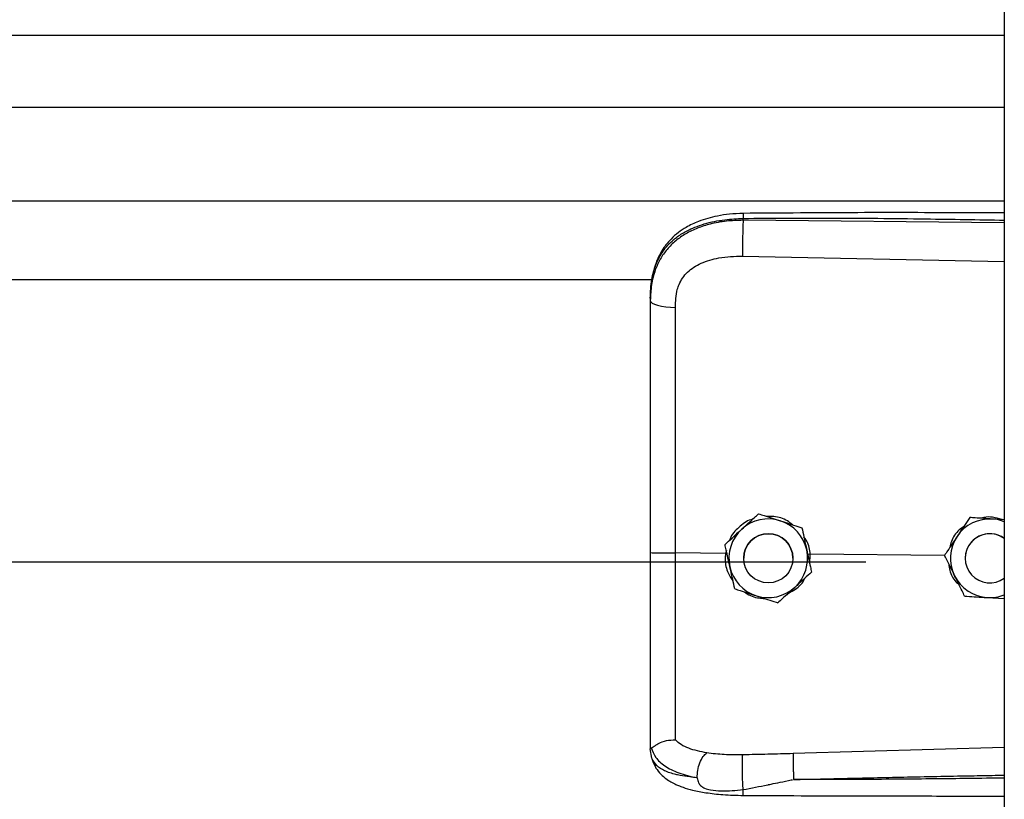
# Model space of a CAD drawing. Header units: inches. Extents: x 170 to 284, y 215 to 248.
# Tile 744 of 1056: x 230.982 to 231.196, y 222.378 to 222.547. Entities that reach past the tile are written whole.
import ezdxf

# ---------------------------------------------------------------- set-up
doc = ezdxf.new("R2010")
doc.units = ezdxf.units.IN
doc.header["$LTSCALE"] = 0.25
doc.header["$MEASUREMENT"] = 0
doc.layers.add('RH TOP OF HOOD', color=7, linetype='Continuous')

msp = doc.modelspace()

# ---------------------------------------------------------------- linework, layer by layer
at = {"layer": 'RH TOP OF HOOD'}
for p, q in [((231.1959333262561, 224.3332527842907), (231.195933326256, 220.1328032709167)), ((227.163613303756, 222.5439166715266), (231.1959333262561, 222.5439166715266)), ((227.163613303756, 222.5282325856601), (231.1959333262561, 222.5282325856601)), ((227.163613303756, 222.5078445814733), (231.1959333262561, 222.5078445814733)), ((231.1390860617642, 222.5036329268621), (231.1390860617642, 222.5040442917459)), ((231.195933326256, 222.5030962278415), (231.1390860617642, 222.5036329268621)), ((231.1389900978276, 222.4958441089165), (231.195933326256, 222.4946345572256)), ((227.2401614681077, 222.4907689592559), (231.119382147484, 222.4907689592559)), ((231.118890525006, 222.4867096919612), (231.118890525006, 222.48622137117)), ((231.142461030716, 222.4397777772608), (231.142461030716, 222.4397761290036)), ((231.1884045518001, 222.4389813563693), (231.1884045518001, 222.4389830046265)), ((231.1894534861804, 222.4389151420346), (231.1884045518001, 222.4389830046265)), ((231.1518791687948, 222.4367771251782), (231.1518791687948, 222.436775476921)), ((231.1351533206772, 222.4331217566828), (231.1351533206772, 222.4331201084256)), ((231.1352617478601, 222.4311864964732), (231.1243481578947, 222.4312909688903)), ((231.135447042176, 222.4317760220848), (231.1352617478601, 222.4311864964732)), ((231.1352617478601, 222.4311864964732), (231.1352639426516, 222.4311863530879)), ((231.1392212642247, 222.4301192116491), (231.1392212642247, 222.4301184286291)), ((231.1499216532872, 222.4301184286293), (231.1499216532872, 222.4301192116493)), ((231.1536994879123, 222.4310099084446), (231.1531514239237, 222.4309558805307)), ((231.1536023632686, 222.428892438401), (231.1536994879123, 222.4310099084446)), ((231.1536994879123, 222.4310099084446), (231.153701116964, 222.4310099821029)), ((231.1829331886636, 222.4307301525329), (231.153701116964, 222.4310099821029)), ((231.1829192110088, 222.4307584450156), (231.1829192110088, 222.4307600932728)), ((231.1874329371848, 222.4301192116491), (231.1874329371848, 222.4301184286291)), ((227.193781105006, 222.4293764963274), (231.165765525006, 222.4293764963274)), ((231.1539895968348, 222.4271204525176), (231.1539895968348, 222.4271188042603)), ((231.1922297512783, 222.4215768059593), (231.195933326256, 222.4213370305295)), ((231.118890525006, 222.3891683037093), (231.118890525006, 222.3886395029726)), ((231.1192302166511, 222.3866543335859), (231.118890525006, 222.3886395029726)), ((231.195933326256, 222.3889628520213), (231.1499976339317, 222.3876310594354))]:
    msp.add_line(p, q, dxfattribs=at)
at = {"layer": 'RH TOP OF HOOD', "flags": 128}
msp.add_lwpolyline([(231.118890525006, 222.48622137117), (231.1189944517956, 222.4859256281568), (231.1193024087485, 222.4856407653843), (231.119803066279, 222.4853772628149), (231.1204780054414, 222.4851448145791), (231.121302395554, 222.4849519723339), (231.1222459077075, 222.4848058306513), (231.1232738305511, 222.4847117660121), (231.124348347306, 222.4846732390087)], dxfattribs=at)
at = {"layer": 'RH TOP OF HOOD'}
msp.add_circle((231.1445714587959, 222.4301184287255), 0.005350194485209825, dxfattribs=at)
for centre, radius, start, end in [((231.1445714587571, 222.4301192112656), 0.008560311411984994, 72.32793711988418, 132.3279357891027), ((231.192783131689, 222.4301192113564), 0.008560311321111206, 86.29353550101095, 146.293534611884), ((231.1927831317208, 222.4301192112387), 0.008560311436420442, 68.4076756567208, 86.29353576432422), ((231.1445714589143, 222.4301192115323), 0.00856031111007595, 12.32793744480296, 72.32793758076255), ((231.1445714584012, 222.4301192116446), 0.008560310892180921, 132.3279357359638, 192.3279369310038), ((231.144571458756, 222.4301192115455), 0.005350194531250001, 1.112070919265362e-06, 179.9999988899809), ((231.192783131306, 222.4301192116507), 0.008560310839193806, 146.2935348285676, 206.2935362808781), ((231.1927831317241, 222.4301192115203), 0.005350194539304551, 53.92810144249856, 179.9999986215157), ((231.1927831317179, 222.4301184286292), 0.005350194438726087, 53.92810057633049, 306.0718994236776), ((231.1445714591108, 222.4301192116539), 0.00856031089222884, 312.327935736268, 12.32793693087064), ((231.1445714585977, 222.4301192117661), 0.008560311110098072, 192.3279374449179, 252.3279375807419), ((231.1927831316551, 222.4301192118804), 0.008560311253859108, 206.2935366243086, 266.29353606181), ((231.1445714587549, 222.4301192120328), 0.008560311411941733, 252.3279371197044, 312.3279357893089), ((231.1927831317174, 222.4301192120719), 0.008560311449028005, 266.293535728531, 291.5923243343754)]:
    msp.add_arc(centre, radius, start, end, dxfattribs=at)
for points, knots in [([(231.1391046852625, 222.5051364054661), (231.1381060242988, 222.5050978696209), (231.1362142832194, 222.5050248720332), (231.1329052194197, 222.5044964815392), (231.1296777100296, 222.5036025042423), (231.126930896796, 222.5022982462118), (231.1249450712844, 222.5009755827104), (231.123303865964, 222.4995301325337), (231.1219887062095, 222.4979419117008), (231.1209135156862, 222.4961892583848), (231.1200562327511, 222.494279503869), (231.1193113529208, 222.491760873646), (231.1190959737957, 222.4898232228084), (231.1189769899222, 222.4887527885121)], [0, 0, 0, 0, 0.09774743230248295, 0.1851607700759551, 0.3306121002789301, 0.4364670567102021, 0.5083182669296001, 0.5850061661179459, 0.6719760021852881, 0.730794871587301, 0.8036787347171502, 0.8915444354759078, 1, 1, 1, 1]), ([(231.139104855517, 222.505120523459), (231.1391036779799, 222.5051245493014), (231.139099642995, 222.5051383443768), (231.1390944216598, 222.5050234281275), (231.1390878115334, 222.5047306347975), (231.1390867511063, 222.5043146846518), (231.1390860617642, 222.5040442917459)], [0, 0, 0, 0, 0.09787641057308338, 0.3353863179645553, 0.5679606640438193, 1, 1, 1, 1]), ([(231.195933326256, 222.5052193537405), (231.1930341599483, 222.5052341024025), (231.1824062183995, 222.5052881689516), (231.1634627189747, 222.5053248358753), (231.1474194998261, 222.5052007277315), (231.1391046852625, 222.5051364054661)], [0, 0, 0, 0, 0.1530455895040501, 0.5610439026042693, 0.9999999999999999, 0.9999999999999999, 0.9999999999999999, 0.9999999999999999]), ([(231.118890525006, 222.4867096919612), (231.118953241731, 222.4880661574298), (231.1190716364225, 222.4906268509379), (231.1200411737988, 222.4941178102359), (231.1213304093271, 222.496529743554), (231.1226942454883, 222.4982324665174), (231.1237772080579, 222.4992758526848), (231.1248361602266, 222.5001043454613), (231.1258256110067, 222.5007642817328), (231.1270599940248, 222.5014593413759), (231.1286540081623, 222.5021850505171), (231.1313177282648, 222.5030930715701), (231.1348528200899, 222.5038530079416), (231.1377593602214, 222.5039843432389), (231.1390860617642, 222.5040442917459)], [0, 0, 0, 0, 0.1307156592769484, 0.2467609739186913, 0.3577928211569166, 0.4170971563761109, 0.4791482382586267, 0.5177152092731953, 0.5590896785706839, 0.603294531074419, 0.6633484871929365, 0.7353692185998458, 0.8792082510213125, 0.9999999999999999, 0.9999999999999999, 0.9999999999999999, 0.9999999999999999]), ([(231.1390860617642, 222.5036329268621), (231.1378701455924, 222.5035996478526), (231.135438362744, 222.5035330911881), (231.1320975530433, 222.5029112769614), (231.1291397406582, 222.5019690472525), (231.1265971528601, 222.50075137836), (231.1243656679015, 222.4992059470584), (231.1224940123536, 222.4973647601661), (231.121013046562, 222.4952344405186), (231.1198374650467, 222.4926652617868), (231.1190446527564, 222.4896133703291), (231.1189419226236, 222.4873525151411), (231.118890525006, 222.48622137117)], [0, 0, 0, 0, 0.1111703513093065, 0.222336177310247, 0.3162781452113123, 0.4102081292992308, 0.5024030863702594, 0.5945790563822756, 0.6845432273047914, 0.774504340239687, 0.8871807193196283, 1, 1, 1, 1]), ([(231.1390860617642, 222.5036329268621), (231.1390643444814, 222.5030570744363), (231.1390192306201, 222.5018608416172), (231.1389782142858, 222.4996357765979), (231.1389649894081, 222.4974584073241), (231.1389819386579, 222.496368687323), (231.1389900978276, 222.4958441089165)], [0, 0, 0, 0, 0.2406941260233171, 0.5000000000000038, 0.7593058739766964, 1, 1, 1, 1]), ([(231.1390860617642, 222.5040442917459), (231.1453919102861, 222.5040836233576), (231.1586309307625, 222.5041661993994), (231.1775805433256, 222.5039850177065), (231.1902210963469, 222.5037640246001), (231.195933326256, 222.5036641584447)], [0, 0, 0, 0, 0.3326703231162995, 0.6984356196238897, 1, 1, 1, 1]), ([(231.1247739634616, 222.4886065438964), (231.1247739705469, 222.488606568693), (231.1248765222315, 222.488965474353), (231.1253717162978, 222.4903716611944), (231.1269077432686, 222.4925743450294), (231.1299747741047, 222.4944775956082), (231.1340909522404, 222.4956892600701), (231.1372437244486, 222.4957889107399), (231.1389900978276, 222.4958441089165)], [0, 0, 0, 0, 4.497367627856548e-06, 0.06509473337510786, 0.261670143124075, 0.475310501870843, 0.7093656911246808, 1, 1, 1, 1]), ([(231.124348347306, 222.4846732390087), (231.1244183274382, 222.4859978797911), (231.1244883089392, 222.4873225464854), (231.1247739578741, 222.4886065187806), (231.1247739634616, 222.4886065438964)], [0, 0, 0, 0, 0.9999804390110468, 0.9999999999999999, 0.9999999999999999, 0.9999999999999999, 0.9999999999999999]), ([(231.118890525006, 222.48622137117), (231.118890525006, 222.4825912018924), (231.118890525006, 222.4753203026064), (231.118890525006, 222.4642395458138), (231.118890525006, 222.4530569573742), (231.118890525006, 222.4420882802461), (231.118890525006, 222.4348404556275), (231.118890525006, 222.4313606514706)], [0, 0, 0, 0, 0.2027568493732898, 0.4061035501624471, 0.6088604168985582, 0.8122072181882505, 1, 1, 1, 1]), ([(231.1243481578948, 222.4312909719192), (231.1243481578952, 222.4312909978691), (231.1243482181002, 222.4346773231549), (231.1243483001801, 222.4417240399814), (231.12434834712, 222.452397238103), (231.1243483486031, 222.4632733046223), (231.1243483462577, 222.4740606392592), (231.1243483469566, 222.4811357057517), (231.124348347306, 222.4846732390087)], [0, 0, 0, 0, 1.439079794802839e-06, 0.1877923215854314, 0.3908439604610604, 0.59389561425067, 0.7969478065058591, 1, 1, 1, 1]), ([(231.1388071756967, 222.4364500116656), (231.1397477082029, 222.4373066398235), (231.1410021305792, 222.4384491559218), (231.1421690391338, 222.4395118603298), (231.142461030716, 222.4397777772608)], [0, 0, 0, 0, 0.7497733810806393, 1, 1, 1, 1]), ([(231.1388071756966, 222.4364478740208), (231.1397477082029, 222.4373045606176), (231.1410021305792, 222.4384471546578), (231.1421690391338, 222.4395101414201), (231.142461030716, 222.4397761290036)], [0, 0, 0, 0, 0.7497733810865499, 1, 1, 1, 1]), ([(231.142461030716, 222.4397777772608), (231.1428587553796, 222.4396510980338), (231.1443635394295, 222.4391718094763), (231.1459805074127, 222.4386566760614), (231.1471700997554, 222.4382776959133)], [0, 0, 0, 0, 0.2643068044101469, 1, 1, 1, 1]), ([(231.142461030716, 222.4397761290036), (231.1428587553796, 222.4396493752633), (231.1443635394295, 222.4391698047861), (231.1459805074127, 222.438654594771), (231.1471700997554, 222.4382755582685)], [0, 0, 0, 0, 0.2643068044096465, 1, 1, 1, 1]), ([(231.1498315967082, 222.4374296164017), (231.1494748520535, 222.4377196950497), (231.1483112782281, 222.4386658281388), (231.1462597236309, 222.439233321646), (231.1446901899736, 222.4392371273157), (231.1441542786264, 222.4392384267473)], [0, 0, 0, 0, 0.2255168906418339, 0.7355556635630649, 1, 1, 1, 1]), ([(231.1884045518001, 222.4389830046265), (231.1880247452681, 222.4384137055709), (231.1872561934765, 222.4372617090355), (231.1863200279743, 222.4358583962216), (231.1857840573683, 222.4350549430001), (231.1856618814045, 222.4348717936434)], [0, 0, 0, 0, 0.4299704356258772, 0.8700602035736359, 1, 1, 1, 1]), ([(231.1884045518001, 222.4389813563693), (231.1880247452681, 222.4384119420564), (231.1872561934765, 222.4372597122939), (231.1863200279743, 222.4358562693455), (231.1857840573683, 222.4350528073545), (231.1856618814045, 222.4348696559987)], [0, 0, 0, 0, 0.42997043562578, 0.8700602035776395, 0.9999999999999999, 0.9999999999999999, 0.9999999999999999, 0.9999999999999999]), ([(231.1933365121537, 222.4386616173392), (231.192066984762, 222.4387438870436), (231.1903737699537, 222.4388536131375), (231.1887986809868, 222.4389557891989), (231.1884045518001, 222.4389813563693)], [0, 0, 0, 0, 0.749773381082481, 1, 1, 1, 1]), ([(231.1954080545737, 222.4385295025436), (231.1947471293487, 222.4387295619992), (231.1934767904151, 222.4391140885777), (231.1919135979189, 222.4391389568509), (231.1911336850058, 222.4388768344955), (231.1909578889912, 222.4388177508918)], [0, 0, 0, 0, 0.4565421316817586, 0.8775020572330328, 1, 1, 1, 1]), ([(231.195933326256, 222.4384934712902), (231.1952903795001, 222.4385350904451), (231.1944315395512, 222.4385906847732), (231.1935564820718, 222.4386473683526), (231.1933365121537, 222.4386616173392)], [0, 0, 0, 0, 0.7486223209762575, 1, 1, 1, 1]), ([(231.1411817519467, 222.4386127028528), (231.1410465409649, 222.4385825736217), (231.1398947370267, 222.4383259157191), (231.1381374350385, 222.4368671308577), (231.136518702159, 222.4352575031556), (231.1361908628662, 222.4341491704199), (231.1361575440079, 222.4340365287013)], [0, 0, 0, 0, 0.05931474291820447, 0.5052766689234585, 0.9497204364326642, 1, 1, 1, 1]), ([(231.1471700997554, 222.4382776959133), (231.1473564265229, 222.4382183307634), (231.1488137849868, 222.43775400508), (231.1504118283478, 222.4372447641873), (231.1517362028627, 222.4368226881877), (231.1518791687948, 222.4367771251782)], [0, 0, 0, 0, 0.1156468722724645, 0.9045342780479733, 0.9999999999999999, 0.9999999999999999, 0.9999999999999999, 0.9999999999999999]), ([(231.1471700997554, 222.4382755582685), (231.1473564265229, 222.4382161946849), (231.1488137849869, 222.4377518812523), (231.1504118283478, 222.4372428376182), (231.1517362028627, 222.4368210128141), (231.1518791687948, 222.436775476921)], [0, 0, 0, 0, 0.1156468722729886, 0.9045342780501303, 1, 1, 1, 1]), ([(231.1518791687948, 222.4367771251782), (231.1520252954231, 222.4361085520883), (231.1523209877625, 222.434755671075), (231.1526811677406, 222.433107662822), (231.1528873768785, 222.4321641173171), (231.1529343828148, 222.4319490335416)], [0, 0, 0, 0, 0.4299704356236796, 0.8700602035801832, 1, 1, 1, 1]), ([(231.1518791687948, 222.436775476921), (231.1520252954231, 222.4361067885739), (231.1523209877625, 222.4347536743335), (231.1526811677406, 222.4331055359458), (231.1528873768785, 222.4321619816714), (231.1529343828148, 222.4319468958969)], [0, 0, 0, 0, 0.4299704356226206, 0.8700602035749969, 1, 1, 1, 1]), ([(231.1870625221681, 222.4369713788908), (231.1867429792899, 222.4367533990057), (231.1855895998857, 222.4359666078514), (231.1844962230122, 222.4343659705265), (231.1841983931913, 222.4329612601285), (231.1841102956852, 222.4325457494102)], [0, 0, 0, 0, 0.2125142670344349, 0.7670631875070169, 1, 1, 1, 1]), ([(231.1351533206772, 222.4331217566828), (231.1356593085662, 222.4335826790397), (231.1366831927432, 222.4345153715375), (231.1379303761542, 222.4356513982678), (231.1386444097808, 222.4363017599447), (231.1388071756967, 222.4364500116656)], [0, 0, 0, 0, 0.4299704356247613, 0.8700602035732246, 1, 1, 1, 1]), ([(231.1351533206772, 222.4331201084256), (231.1356593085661, 222.4335809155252), (231.1366831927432, 222.434513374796), (231.1379303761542, 222.4356492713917), (231.1386444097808, 222.436299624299), (231.1388071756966, 222.4364478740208)], [0, 0, 0, 0, 0.4299704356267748, 0.8700602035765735, 1, 1, 1, 1]), ([(231.153701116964, 222.4310099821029), (231.1537011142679, 222.4310100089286), (231.1536030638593, 222.4319855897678), (231.153343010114, 222.433377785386), (231.1525385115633, 222.4344672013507), (231.1523190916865, 222.4347643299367)], [0, 0, 0, 0, 1.999769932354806e-05, 0.7272642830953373, 1, 1, 1, 1]), ([(231.1856618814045, 222.4348717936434), (231.1849558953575, 222.4338134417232), (231.1840142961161, 222.432401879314), (231.1831383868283, 222.4310886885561), (231.1829192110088, 222.4307600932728)], [0, 0, 0, 0, 0.7497733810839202, 1, 1, 1, 1]), ([(231.1856618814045, 222.4348696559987), (231.1849558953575, 222.4338113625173), (231.184014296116, 222.4323998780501), (231.1831383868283, 222.4310869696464), (231.1829192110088, 222.4307584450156)], [0, 0, 0, 0, 0.7497733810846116, 1, 1, 1, 1]), ([(231.1362085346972, 222.4282915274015), (231.1359369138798, 222.4295344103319), (231.1355746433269, 222.4311920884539), (231.1352376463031, 222.4327342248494), (231.1351533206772, 222.4331201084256)], [0, 0, 0, 0, 0.7497733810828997, 1, 1, 1, 1]), ([(231.118890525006, 222.4313606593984), (231.118890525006, 222.4283233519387), (231.118890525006, 222.4221479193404), (231.118890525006, 222.4133609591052), (231.118890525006, 222.4051943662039), (231.118890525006, 222.3986143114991), (231.118890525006, 222.3932296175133), (231.118890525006, 222.3905291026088), (231.118890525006, 222.3891683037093)], [0, 0, 0, 0, 0.1870908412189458, 0.3803918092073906, 0.5558755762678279, 0.7364481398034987, 0.8671952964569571, 1, 1, 1, 1]), ([(231.1243483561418, 222.3906003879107), (231.1243483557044, 222.3908630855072), (231.1243483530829, 222.3924375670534), (231.1243483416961, 222.3958689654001), (231.1243482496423, 222.401470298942), (231.124347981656, 222.4079101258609), (231.1243476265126, 222.4151361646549), (231.1243473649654, 222.4230110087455), (231.1243474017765, 222.4285389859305), (231.1243474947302, 222.4312909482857), (231.1243474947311, 222.4312909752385)], [0, 0, 0, 0, 0.03155846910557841, 0.1891461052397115, 0.3467338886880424, 0.5043277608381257, 0.6619226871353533, 0.8309600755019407, 0.9999983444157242, 1, 1, 1, 1]), ([(231.1352639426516, 222.4311863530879), (231.1352301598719, 222.4307325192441), (231.1351234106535, 222.4292984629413), (231.1355400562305, 222.4271359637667), (231.1364915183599, 222.4257795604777), (231.1368779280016, 222.4252286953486)], [0, 0, 0, 0, 0.2156616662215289, 0.6814629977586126, 1, 1, 1, 1]), ([(231.1529343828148, 222.4319490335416), (231.1532060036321, 222.4307061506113), (231.1535682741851, 222.4290484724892), (231.1539052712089, 222.4275063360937), (231.1539895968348, 222.4271204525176)], [0, 0, 0, 0, 0.7497733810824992, 1, 1, 1, 1]), ([(231.1529343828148, 222.4319468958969), (231.1532060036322, 222.4307040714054), (231.1535682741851, 222.4290464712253), (231.1539052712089, 222.427504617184), (231.1539895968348, 222.4271188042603)], [0, 0, 0, 0, 0.7497733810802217, 1, 1, 1, 1]), ([(231.1851085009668, 222.4263272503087), (231.185021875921, 222.4265025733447), (231.1843443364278, 222.4278738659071), (231.1836013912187, 222.4293776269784), (231.1829856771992, 222.430623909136), (231.1829192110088, 222.4307584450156)], [0, 0, 0, 0, 0.1156468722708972, 0.9045342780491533, 1, 1, 1, 1]), ([(231.1372637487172, 222.423463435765), (231.1371176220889, 222.4241320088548), (231.1368219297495, 222.4254848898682), (231.1364617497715, 222.4271328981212), (231.1362555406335, 222.4280764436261), (231.1362085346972, 222.4282915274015)], [0, 0, 0, 0, 0.4299704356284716, 0.8700602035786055, 1, 1, 1, 1]), ([(231.1838551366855, 222.428864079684), (231.1839036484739, 222.4284021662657), (231.1840502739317, 222.4270060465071), (231.1848959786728, 222.4254095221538), (231.185830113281, 222.4246010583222), (231.1860595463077, 222.4244024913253)], [0, 0, 0, 0, 0.2716700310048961, 0.8211147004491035, 1, 1, 1, 1]), ([(231.1489787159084, 222.4225546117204), (231.1494874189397, 222.4228166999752), (231.150893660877, 222.4235412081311), (231.1521341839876, 222.424772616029), (231.1525134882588, 222.4257523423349), (231.1525265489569, 222.4257860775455)], [0, 0, 0, 0, 0.3536960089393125, 0.9777456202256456, 0.9999999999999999, 0.9999999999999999, 0.9999999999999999, 0.9999999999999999]), ([(231.1539895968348, 222.4271188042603), (231.1534836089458, 222.4266578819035), (231.1524597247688, 222.4257251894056), (231.1512125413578, 222.4245891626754), (231.1504985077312, 222.4239388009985), (231.1503357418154, 222.4237905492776)], [0, 0, 0, 0, 0.4299704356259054, 0.8700602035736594, 0.9999999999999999, 0.9999999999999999, 0.9999999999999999, 0.9999999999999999]), ([(231.1872977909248, 222.4218965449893), (231.1871128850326, 222.4222707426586), (231.1864132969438, 222.4236865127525), (231.1856615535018, 222.4252079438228), (231.1851085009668, 222.4263272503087)], [0, 0, 0, 0, 0.2643068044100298, 1, 1, 1, 1]), ([(231.1503357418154, 222.4237905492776), (231.149395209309, 222.4229339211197), (231.1481407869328, 222.4217914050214), (231.1469738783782, 222.4207287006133), (231.146681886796, 222.4204627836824)], [0, 0, 0, 0, 0.749773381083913, 1, 1, 1, 1]), ([(231.1372637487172, 222.423463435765), (231.1376614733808, 222.4233366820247), (231.1391662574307, 222.4228571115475), (231.1407832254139, 222.4223419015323), (231.1419728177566, 222.4219628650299)], [0, 0, 0, 0, 0.2643068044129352, 1, 1, 1, 1]), ([(231.1394223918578, 222.4227755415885), (231.1395017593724, 222.4227088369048), (231.1403748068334, 222.4219750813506), (231.1419449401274, 222.4214959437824), (231.1433794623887, 222.4214114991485), (231.1437770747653, 222.4213880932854)], [0, 0, 0, 0, 0.06740964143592, 0.7415101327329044, 1, 1, 1, 1]), ([(231.1419728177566, 222.4219628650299), (231.1421591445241, 222.4219035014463), (231.143616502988, 222.4214391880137), (231.145214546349, 222.4209301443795), (231.1465389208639, 222.4205083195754), (231.146681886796, 222.4204627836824)], [0, 0, 0, 0, 0.1156468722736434, 0.9045342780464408, 0.9999999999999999, 0.9999999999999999, 0.9999999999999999, 0.9999999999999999]), ([(231.1872977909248, 222.4218965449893), (231.187980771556, 222.4218522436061), (231.1893628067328, 222.4217625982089), (231.1910462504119, 222.4216534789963), (231.192010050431, 222.4215910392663), (231.1922297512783, 222.4215768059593)], [0, 0, 0, 0, 0.4299704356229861, 0.8700602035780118, 1, 1, 1, 1]), ([(231.1190875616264, 222.3889179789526), (231.1191366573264, 222.3889094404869), (231.1192374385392, 222.3888919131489), (231.1195291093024, 222.3890781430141), (231.1199945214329, 222.3894089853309), (231.1208707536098, 222.3899890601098), (231.1223499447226, 222.3906071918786), (231.1236907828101, 222.3906032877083), (231.124348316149, 222.390601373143)], [0, 0, 0, 0, 0.1136768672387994, 0.2333502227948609, 0.3620694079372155, 0.5019163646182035, 0.7557448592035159, 0.9999999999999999, 0.9999999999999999, 0.9999999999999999, 0.9999999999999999]), ([(231.1311825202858, 222.3877763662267), (231.1298089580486, 222.3880642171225), (231.1277245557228, 222.3885010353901), (231.1255487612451, 222.3895417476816), (231.1247497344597, 222.3902470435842), (231.1243483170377, 222.3906013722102)], [0, 0, 0, 0, 0.4901989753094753, 0.7438846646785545, 1, 1, 1, 1]), ([(231.118890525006, 222.3891683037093), (231.1188905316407, 222.3891670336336), (231.118890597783, 222.3891543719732), (231.1188977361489, 222.389050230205), (231.1189961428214, 222.3889718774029), (231.1190838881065, 222.3889020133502)], [0, 0, 0, 0, 0.01193493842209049, 0.1189819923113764, 1, 1, 1, 1]), ([(231.1190833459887, 222.3889177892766), (231.1193589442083, 222.3881958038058), (231.1199250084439, 222.3867128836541), (231.121977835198, 222.3848796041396), (231.1249660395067, 222.3833215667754), (231.1276931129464, 222.382698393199), (231.1290929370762, 222.3823785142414)], [0, 0, 0, 0, 0.2305257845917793, 0.473487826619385, 0.7297379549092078, 1, 1, 1, 1]), ([(231.1290929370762, 222.3823785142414), (231.1291179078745, 222.3829087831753), (231.1291697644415, 222.3840099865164), (231.1296456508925, 222.3856718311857), (231.1303497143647, 222.3870580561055), (231.130911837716, 222.3875428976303), (231.1311825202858, 222.3877763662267)], [0, 0, 0, 0, 0.2407679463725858, 0.5000000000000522, 0.7592320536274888, 1, 1, 1, 1]), ([(231.1390119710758, 222.3873689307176), (231.1376599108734, 222.3873616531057), (231.134957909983, 222.3873471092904), (231.1324512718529, 222.3876315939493), (231.1311989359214, 222.3877737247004)], [0, 0, 0, 0, 0.5003922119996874, 1, 1, 1, 1]), ([(231.1390973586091, 222.37979844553), (231.139081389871, 222.3800390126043), (231.13904770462, 222.3805464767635), (231.1390028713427, 222.3815566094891), (231.1389658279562, 222.3827440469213), (231.138943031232, 222.3840159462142), (231.138937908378, 222.3852194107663), (231.138950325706, 222.386215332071), (231.1389754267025, 222.3869546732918), (231.1390002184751, 222.3872357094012), (231.1390119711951, 222.3873689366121)], [0, 0, 0, 0, 0.1098512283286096, 0.2317256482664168, 0.3631776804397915, 0.5000000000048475, 0.6368223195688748, 0.7682743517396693, 0.8901487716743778, 1, 1, 1, 1]), ([(231.1499976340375, 222.3876310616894), (231.1481664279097, 222.3875830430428), (231.1445038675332, 222.3874870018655), (231.1408426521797, 222.3874082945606), (231.1390119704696, 222.3873689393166)], [0, 0, 0, 0, 0.4999797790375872, 1, 1, 1, 1]), ([(231.1499974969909, 222.3876310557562), (231.1499900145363, 222.3873922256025), (231.1499785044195, 222.3870248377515), (231.1499797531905, 222.3861629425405), (231.1499871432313, 222.3853881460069), (231.1500015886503, 222.3845276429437), (231.1500273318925, 222.3833681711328), (231.1500550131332, 222.3825247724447), (231.1500730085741, 222.3819764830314)], [0, 0, 0, 0, 0.2394508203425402, 0.3683426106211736, 0.4999696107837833, 0.6316010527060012, 0.7605056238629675, 1, 1, 1, 1]), ([(231.1290918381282, 222.3823767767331), (231.1285455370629, 222.3824338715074), (231.1272405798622, 222.3825702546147), (231.1258418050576, 222.3827983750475), (231.1248868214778, 222.3829922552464), (231.1236534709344, 222.3832700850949), (231.1219671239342, 222.3838363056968), (231.1201473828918, 222.3849618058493), (231.1195418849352, 222.3860791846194), (231.1192302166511, 222.3866543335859)], [0, 0, 0, 0, 0.1091879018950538, 0.260818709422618, 0.3077983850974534, 0.3355235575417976, 0.5627886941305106, 0.7749539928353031, 1, 1, 1, 1]), ([(231.1192471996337, 222.3866082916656), (231.1194361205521, 222.3860213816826), (231.1197908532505, 222.3849193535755), (231.1208039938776, 222.383500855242), (231.1219330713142, 222.3824248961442), (231.123080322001, 222.3816280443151), (231.1241275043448, 222.3810716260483), (231.1250704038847, 222.3806594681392), (231.1263158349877, 222.3801931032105), (231.1282607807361, 222.3796325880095), (231.1311398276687, 222.3790710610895), (231.13487347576, 222.3786487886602), (231.1376548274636, 222.3785813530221), (231.1391430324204, 222.378545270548)], [0, 0, 0, 0, 0.09843102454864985, 0.1848217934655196, 0.2573083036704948, 0.3158871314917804, 0.3722739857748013, 0.4121400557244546, 0.4615923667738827, 0.5575876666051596, 0.6828759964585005, 0.8303179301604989, 1, 1, 1, 1]), ([(231.1500732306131, 222.3819741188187), (231.1539732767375, 222.3820733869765), (231.1622433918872, 222.3822838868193), (231.1753553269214, 222.3825660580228), (231.1863032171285, 222.3827786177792), (231.1933193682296, 222.3829066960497), (231.1954943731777, 222.3829447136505), (231.195933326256, 222.3829523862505)], [0, 0, 0, 0, 0.2551597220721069, 0.5410705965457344, 0.8577348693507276, 0.9712884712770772, 1, 1, 1, 1]), ([(231.1290920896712, 222.3823735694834), (231.1291666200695, 222.3820032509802), (231.1292705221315, 222.381486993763), (231.1296422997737, 222.3808896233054), (231.1300629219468, 222.3804567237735), (231.130866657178, 222.3800122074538), (231.132343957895, 222.3796506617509), (231.1351048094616, 222.3794105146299), (231.1375015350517, 222.3796433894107), (231.1390973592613, 222.3797984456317)], [0, 0, 0, 0, 0.1001269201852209, 0.139585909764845, 0.1897135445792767, 0.2582342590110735, 0.3697357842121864, 0.5803479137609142, 1, 1, 1, 1]), ([(231.1390973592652, 222.3797984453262), (231.1408767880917, 222.3801453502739), (231.1426643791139, 222.3804938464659), (231.1444823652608, 222.3808611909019), (231.1445533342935, 222.3808755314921), (231.1447884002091, 222.3809230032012), (231.1456566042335, 222.3810994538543), (231.1472969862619, 222.3814146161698), (231.1488296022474, 222.381777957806), (231.1497286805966, 222.3819379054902), (231.1498057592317, 222.3819516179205)], [0, 0, 0, 0, 0.5022751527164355, 0.5045790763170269, 0.5086566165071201, 0.522130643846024, 0.5703313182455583, 0.7514263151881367, 0.9786895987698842, 1, 1, 1, 1]), ([(231.195933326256, 222.3823073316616), (231.1933356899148, 222.382275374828), (231.1882696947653, 222.3822130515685), (231.1807055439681, 222.382132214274), (231.1730533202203, 222.3820629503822), (231.16529531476, 222.3820113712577), (231.1575727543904, 222.3819783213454), (231.1525358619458, 222.3819754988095), (231.150073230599, 222.3819741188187)], [0, 0, 0, 0, 0.1699411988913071, 0.3314248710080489, 0.4948424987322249, 0.670531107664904, 0.8389164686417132, 1, 1, 1, 1]), ([(231.1391431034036, 222.3785671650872), (231.1391424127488, 222.3785602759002), (231.1391358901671, 222.378495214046), (231.13912498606, 222.378684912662), (231.1391108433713, 222.3790117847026), (231.1391021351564, 222.3794443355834), (231.1390982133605, 222.3797351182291), (231.1390973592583, 222.3797984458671)], [0, 0, 0, 0, 0.03436729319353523, 0.3245665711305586, 0.621014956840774, 0.9174633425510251, 1, 1, 1, 1]), ([(231.1391430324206, 222.3785452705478), (231.1433382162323, 222.3785236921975), (231.152313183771, 222.3784775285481), (231.1666555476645, 222.3784359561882), (231.1813905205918, 222.3784117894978), (231.1913453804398, 222.3784082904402), (231.195933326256, 222.3784066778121)], [0, 0, 0, 0, 0.2216322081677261, 0.4741489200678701, 0.7576483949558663, 1, 1, 1, 1])]:
    msp.add_open_spline(points, degree=3, knots=knots, dxfattribs=at)
msp.add_open_spline([(231.1188905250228, 222.4313606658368), (231.1189716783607, 222.4313517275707), (231.1191339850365, 222.4313338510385), (231.1203867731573, 222.4313111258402), (231.122184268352, 222.431294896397), (231.1236264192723, 222.4312922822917), (231.1243474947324, 222.431290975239)], degree=3, dxfattribs=at)

doc.saveas('drawing.dxf')
